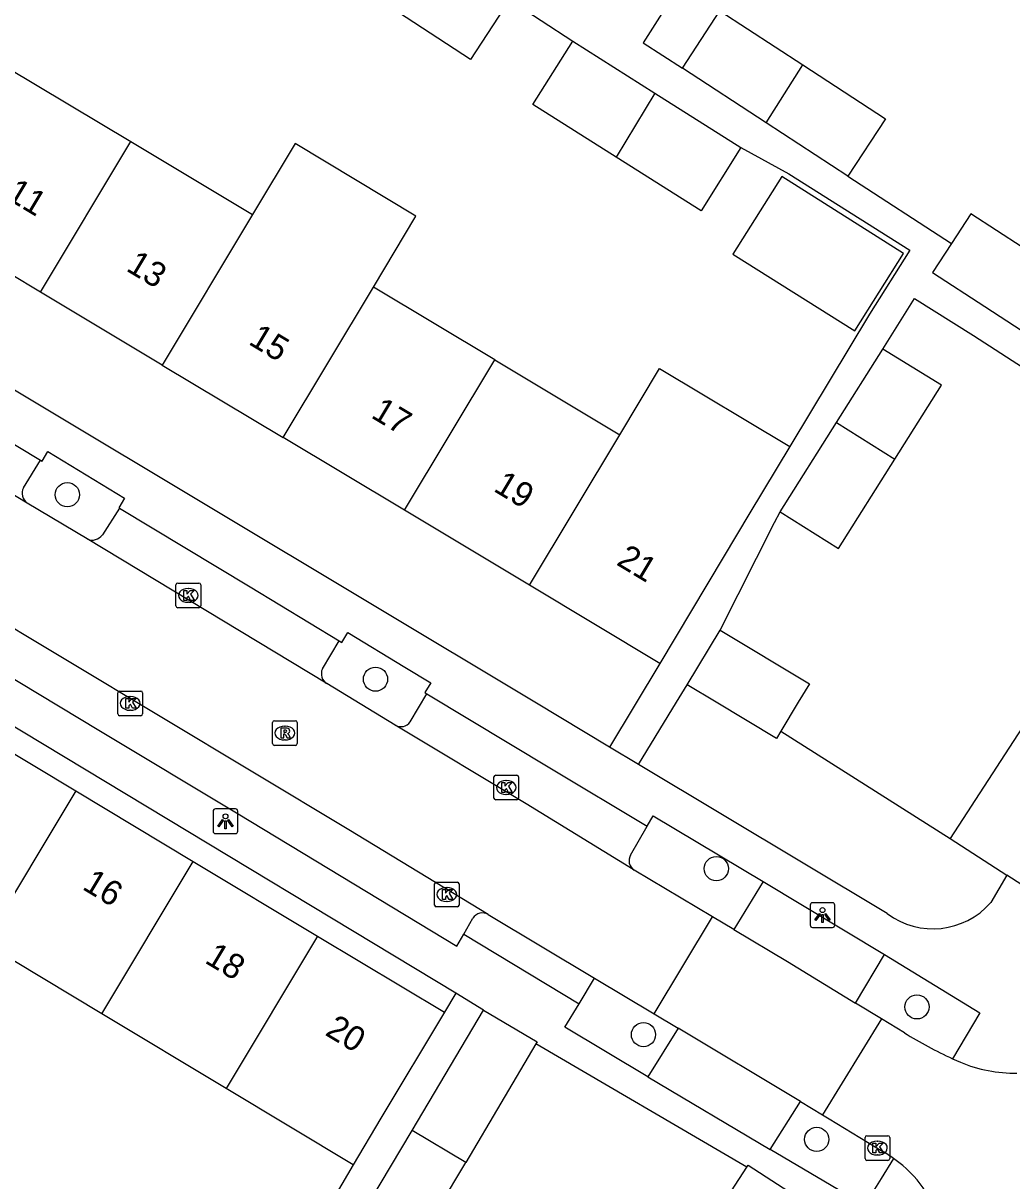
# Model space of a CAD drawing. Extents: x 160107 to 160928, y 382056 to 382918.
# Drawn here: x 160383.94 to 160423.95, y 382230.63 to 382277.49 of the extents above; entities that cross this region are included whole.
import ezdxf

# ---------------------------------------------------------------- set-up
doc = ezdxf.new("R2010")
doc.units = 0
for name, color, linetype in [('IMGEO_Boom', 7, 'Continuous'), ('IMGEO_Groenvoorziening', 7, 'Continuous'), ('IMGEO_Kolk', 7, 'Continuous'), ('IMGEO_Lichtpunt', 7, 'Continuous'), ('IMGEO_Muur', 7, 'Continuous'), ('IMGEO_Pand', 7, 'Continuous'), ('IMGEO_Pand_nummerreeks', 7, 'Continuous'), ('IMGEO_Parkeervlak_open', 7, 'Continuous'), ('IMGEO_Rijbaan_lokaal_open', 7, 'Continuous'), ('IMGEO_Rioolput', 7, 'Continuous'), ('IMGEO_Voetpad_open', 7, 'Continuous')]:
    doc.layers.add(name, color=color, linetype=linetype)

msp = doc.modelspace()

# ---------------------------------------------------------------- linework, layer by layer
at = {"layer": 'IMGEO_Boom'}
for centre in [(160385.728, 382258.403), (160398.199, 382250.936), (160411.99, 382243.267), (160420.108, 382237.672), (160409.043, 382236.549), (160416.053, 382232.311)]:
    msp.add_circle(centre, 0.489, dxfattribs=at)
at = {"layer": 'IMGEO_Groenvoorziening'}
msp.add_lwpolyline([(160414.597, 382248.83), (160421.455, 382244.486)], dxfattribs=at)
at = {"layer": 'IMGEO_Kolk'}
for p, q in [((160390.124, 382253.901), (160390.124, 382254.753)), ((160390.199, 382254.827), (160391.051, 382254.827)), ((160390.612, 382254.607), (160390.637, 382254.607)), ((160391.125, 382254.753), (160391.125, 382253.901)), ((160390.635, 382254.047), (160390.61, 382254.047)), ((160391.051, 382253.827), (160390.199, 382253.827)), ((160387.771, 382249.531), (160387.771, 382250.383)), ((160387.846, 382250.457), (160388.698, 382250.457)), ((160388.772, 382250.383), (160388.772, 382249.531)), ((160388.259, 382250.237), (160388.284, 382250.237)), ((160388.698, 382249.457), (160387.846, 382249.457)), ((160388.282, 382249.677), (160388.257, 382249.677)), ((160403.065, 382247.052), (160403.917, 382247.052)), ((160402.99, 382246.126), (160402.99, 382246.978)), ((160403.478, 382246.832), (160403.503, 382246.832)), ((160403.991, 382246.978), (160403.991, 382246.126)), ((160403.501, 382246.272), (160403.476, 382246.272)), ((160403.917, 382246.052), (160403.065, 382246.052)), ((160400.584, 382241.796), (160400.584, 382242.648)), ((160400.659, 382242.722), (160401.511, 382242.722)), ((160401.072, 382242.502), (160401.097, 382242.502)), ((160401.585, 382242.648), (160401.585, 382241.796)), ((160401.095, 382241.942), (160401.07, 382241.942)), ((160401.511, 382241.722), (160400.659, 382241.722)), ((160418.008, 382231.533), (160418.008, 382232.385)), ((160418.083, 382232.459), (160418.935, 382232.459)), ((160418.496, 382232.239), (160418.521, 382232.239)), ((160419.009, 382232.385), (160419.009, 382231.533)), ((160418.519, 382231.679), (160418.494, 382231.679)), ((160418.935, 382231.459), (160418.083, 382231.459))]:
    msp.add_line(p, q, dxfattribs=at)
for points in [[(160390.124, 382253.901), (160390.124, 382254.753)], [(160390.199, 382254.827), (160391.051, 382254.827)], [(160390.445, 382254.527), (160390.568, 382254.527), (160390.568, 382254.376), (160390.698, 382254.527), (160390.862, 382254.527), (160390.716, 382254.376), (160390.869, 382254.127), (160390.717, 382254.127), (160390.632, 382254.291), (160390.568, 382254.224), (160390.568, 382254.127), (160390.445, 382254.127), (160390.445, 382254.527)], [(160391.125, 382254.753), (160391.125, 382253.901)], [(160391.051, 382253.827), (160390.199, 382253.827)], [(160387.771, 382249.531), (160387.771, 382250.383)], [(160387.846, 382250.457), (160388.698, 382250.457)], [(160388.772, 382250.383), (160388.772, 382249.531)], [(160388.092, 382250.157), (160388.215, 382250.157), (160388.215, 382250.006), (160388.345, 382250.157), (160388.509, 382250.157), (160388.363, 382250.006), (160388.516, 382249.757), (160388.364, 382249.757), (160388.279, 382249.921), (160388.215, 382249.854), (160388.215, 382249.757), (160388.092, 382249.757), (160388.092, 382250.157)], [(160388.698, 382249.457), (160387.846, 382249.457)], [(160403.065, 382247.052), (160403.917, 382247.052)], [(160402.99, 382246.126), (160402.99, 382246.978)], [(160403.311, 382246.752), (160403.434, 382246.752), (160403.434, 382246.601), (160403.564, 382246.752), (160403.728, 382246.752), (160403.582, 382246.601), (160403.735, 382246.352), (160403.583, 382246.352), (160403.498, 382246.516), (160403.434, 382246.449), (160403.434, 382246.352), (160403.311, 382246.352), (160403.311, 382246.752)], [(160403.991, 382246.978), (160403.991, 382246.126)], [(160403.917, 382246.052), (160403.065, 382246.052)], [(160400.584, 382241.796), (160400.584, 382242.648)], [(160400.659, 382242.722), (160401.511, 382242.722)], [(160400.905, 382242.422), (160401.028, 382242.422), (160401.028, 382242.271), (160401.158, 382242.422), (160401.322, 382242.422), (160401.176, 382242.271), (160401.329, 382242.022), (160401.177, 382242.022), (160401.092, 382242.186), (160401.028, 382242.119), (160401.028, 382242.022), (160400.905, 382242.022), (160400.905, 382242.422)], [(160401.585, 382242.648), (160401.585, 382241.796)], [(160401.511, 382241.722), (160400.659, 382241.722)], [(160418.008, 382231.533), (160418.008, 382232.385)], [(160418.083, 382232.459), (160418.935, 382232.459)], [(160418.329, 382232.159), (160418.452, 382232.159), (160418.452, 382232.008), (160418.582, 382232.159), (160418.746, 382232.159), (160418.6, 382232.008), (160418.753, 382231.759), (160418.601, 382231.759), (160418.516, 382231.923), (160418.452, 382231.856), (160418.452, 382231.759), (160418.329, 382231.759), (160418.329, 382232.159)], [(160419.009, 382232.385), (160419.009, 382231.533)], [(160418.935, 382231.459), (160418.083, 382231.459)]]:
    msp.add_lwpolyline(points, dxfattribs=at)
for centre, start, end in [((160390.201, 382254.751), 91.552, 178.448), ((160390.201, 382254.751), 91.552, 178.448), ((160391.049, 382254.751), 1.552, 88.448), ((160391.049, 382254.751), 1.552, 88.448), ((160390.201, 382253.903), 181.552, 268.448), ((160390.201, 382253.903), 181.552, 268.448), ((160391.049, 382253.903), 271.552, 358.448), ((160391.049, 382253.903), 271.552, 358.448), ((160387.848, 382250.381), 91.552, 178.448), ((160387.848, 382250.381), 91.552, 178.448), ((160388.696, 382250.381), 1.552, 88.448), ((160388.696, 382250.381), 1.552, 88.448), ((160387.848, 382249.533), 181.552, 268.448), ((160387.848, 382249.533), 181.552, 268.448), ((160388.696, 382249.533), 271.552, 358.448), ((160388.696, 382249.533), 271.552, 358.448), ((160403.067, 382246.976), 91.552, 178.448), ((160403.067, 382246.976), 91.552, 178.448), ((160403.915, 382246.976), 1.552, 88.448), ((160403.915, 382246.976), 1.552, 88.448), ((160403.067, 382246.128), 181.552, 268.448), ((160403.067, 382246.128), 181.552, 268.448), ((160403.915, 382246.128), 271.552, 358.448), ((160403.915, 382246.128), 271.552, 358.448), ((160400.661, 382242.646), 91.552, 178.448), ((160400.661, 382242.646), 91.552, 178.448), ((160401.509, 382242.646), 1.552, 88.448), ((160401.509, 382242.646), 1.552, 88.448), ((160400.661, 382241.798), 181.552, 268.448), ((160400.661, 382241.798), 181.552, 268.448), ((160401.509, 382241.798), 271.552, 358.448), ((160401.509, 382241.798), 271.552, 358.448), ((160418.085, 382232.383), 91.552, 178.448), ((160418.085, 382232.383), 91.552, 178.448), ((160418.933, 382232.383), 1.552, 88.448), ((160418.933, 382232.383), 1.552, 88.448), ((160418.085, 382231.535), 181.552, 268.448), ((160418.085, 382231.535), 181.552, 268.448), ((160418.933, 382231.535), 271.552, 358.448), ((160418.933, 382231.535), 271.552, 358.448)]:
    msp.add_arc(centre, 0.0765, start, end, dxfattribs=at)
for centre, major_axis, ratio, start_param, end_param in [((160390.611, 382254.327), (-0.387, 0.002), 0.722429, 4.712389, 7.853982), ((160390.636, 382254.327), (-0.39, 0.002), 0.717154, 1.570796, 4.712389), ((160388.258, 382249.957), (-0.387, 0.002), 0.722429, 4.712389, 7.853982), ((160388.283, 382249.957), (-0.39, 0.002), 0.717154, 1.570796, 4.712389), ((160403.477, 382246.552), (-0.387, 0.002), 0.722429, 4.712389, 7.853982), ((160403.502, 382246.552), (-0.39, 0.002), 0.717154, 1.570796, 4.712389), ((160401.071, 382242.222), (-0.387, 0.002), 0.722429, 4.712389, 7.853982), ((160401.096, 382242.222), (-0.39, 0.002), 0.717154, 1.570796, 4.712389), ((160418.495, 382231.959), (-0.387, 0.002), 0.722429, 4.712389, 7.853982), ((160418.52, 382231.959), (-0.39, 0.002), 0.717154, 1.570796, 4.712389)]:
    msp.add_ellipse(centre, major_axis=major_axis, ratio=ratio, start_param=start_param, end_param=end_param, dxfattribs=at)
at = {"layer": 'IMGEO_Lichtpunt'}
for p, q in [((160392.531, 382245.683), (160391.723, 382245.683)), ((160392.531, 382245.683), (160391.723, 382245.683)), ((160391.629, 382245.588), (160391.629, 382244.781)), ((160391.629, 382245.588), (160391.629, 382244.781)), ((160392.625, 382244.781), (160392.625, 382245.588)), ((160392.625, 382244.781), (160392.625, 382245.588)), ((160391.723, 382244.687), (160392.531, 382244.687)), ((160391.723, 382244.687), (160392.531, 382244.687)), ((160416.691, 382241.887), (160415.883, 382241.887)), ((160416.691, 382241.887), (160415.883, 382241.887)), ((160415.789, 382241.792), (160415.789, 382240.985)), ((160415.789, 382241.792), (160415.789, 382240.985)), ((160416.785, 382240.985), (160416.785, 382241.792)), ((160416.785, 382240.985), (160416.785, 382241.792)), ((160415.883, 382240.891), (160416.691, 382240.891)), ((160415.883, 382240.891), (160416.691, 382240.891))]:
    msp.add_line(p, q, dxfattribs=at)
for points in [[(160392.003, 382245.252), (160392.042, 382245.224), (160391.854, 382244.962), (160391.816, 382244.989), (160392.003, 382245.252)], [(160392.105, 382245.204), (160392.152, 382245.204), (160392.152, 382244.882), (160392.105, 382244.882), (160392.105, 382245.204)], [(160392.215, 382245.224), (160392.253, 382245.251), (160392.44, 382244.989), (160392.401, 382244.961), (160392.215, 382245.224)], [(160416.163, 382241.456), (160416.202, 382241.428), (160416.014, 382241.166), (160415.976, 382241.193), (160416.163, 382241.456)], [(160416.265, 382241.408), (160416.312, 382241.408), (160416.312, 382241.086), (160416.265, 382241.086), (160416.265, 382241.408)], [(160416.375, 382241.428), (160416.413, 382241.455), (160416.6, 382241.193), (160416.561, 382241.165), (160416.375, 382241.428)]]:
    msp.add_lwpolyline(points, dxfattribs=at)
for centre in [(160392.128, 382245.386), (160416.288, 382241.59)]:
    msp.add_circle(centre, 0.0994, dxfattribs=at)
for centre, start, end in [((160391.723, 382245.588), 90, 180), ((160391.723, 382245.588), 90, 180), ((160392.531, 382245.588), 0, 90), ((160392.531, 382245.588), 0, 90), ((160391.723, 382244.781), 180, 270), ((160391.723, 382244.781), 180, 270), ((160392.531, 382244.781), 270, 0), ((160392.531, 382244.781), 270, 360), ((160415.883, 382241.792), 90, 180), ((160415.883, 382241.792), 90, 180), ((160416.691, 382241.792), 0, 90), ((160416.691, 382241.792), 0, 90), ((160415.883, 382240.985), 180, 270), ((160415.883, 382240.985), 180, 270), ((160416.691, 382240.985), 270, 0), ((160416.691, 382240.985), 270, 360)]:
    msp.add_arc(centre, 0.0946, start, end, dxfattribs=at)
at = {"layer": 'IMGEO_Muur'}
msp.add_lwpolyline([(160413.22, 382231.182), (160404.69, 382236.171)], dxfattribs=at)
at = {"layer": 'IMGEO_Pand'}
for points in [[(160403.624, 382278.446), (160402.043, 382276.022), (160398.775, 382278.153), (160400.355, 382280.577)], [(160410.617, 382275.665), (160412.133, 382277.988), (160415.49, 382275.799)], [(160407.942, 382272.06), (160404.563, 382274.193), (160406.18, 382276.755)], [(160406.18, 382276.755), (160409.501, 382274.658)], [(160383.267, 382275.712), (160388.295, 382272.696)], [(160414.001, 382273.458), (160410.617, 382275.665)], [(160414.001, 382273.458), (160415.49, 382275.799)], [(160415.49, 382275.799), (160418.832, 382273.618), (160417.317, 382271.295)], [(160409.501, 382274.658), (160407.942, 382272.06)], [(160409.501, 382274.658), (160412.988, 382272.457)], [(160417.317, 382271.295), (160414.001, 382273.458)], [(160384.642, 382266.606), (160388.295, 382272.696)], [(160388.295, 382272.696), (160393.223, 382269.74)], [(160398.112, 382266.807), (160399.835, 382269.679), (160394.947, 382272.613), (160393.223, 382269.74)], [(160412.988, 382272.457), (160411.371, 382269.895), (160407.942, 382272.06)], [(160412.663, 382268.144), (160417.592, 382265.034), (160419.57, 382268.168), (160414.64, 382271.279), (160412.663, 382268.144)], [(160384.642, 382266.606), (160379.614, 382269.622)], [(160393.223, 382269.74), (160389.569, 382263.65)], [(160424.368, 382265.04), (160425.912, 382267.417), (160424.373, 382268.417), (160422.288, 382269.771), (160421.509, 382268.572)], [(160421.509, 382268.572), (160420.744, 382267.393), (160422.852, 382266.024), (160424.368, 382265.04)], [(160394.458, 382260.717), (160398.112, 382266.807)], [(160403.023, 382263.861), (160398.112, 382266.807)], [(160389.569, 382263.65), (160384.642, 382266.606)], [(160416.859, 382261.325), (160418.734, 382264.296)], [(160419.21, 382259.841), (160421.103, 382262.841), (160418.734, 382264.296)], [(160389.569, 382263.65), (160394.458, 382260.717)], [(160399.369, 382257.771), (160403.023, 382263.861)], [(160403.023, 382263.861), (160408.083, 382260.826)], [(160408.083, 382260.826), (160409.693, 382263.51), (160414.963, 382260.348)], [(160414.578, 382257.71), (160416.859, 382261.325)], [(160416.859, 382261.325), (160419.21, 382259.841)], [(160399.369, 382257.771), (160394.458, 382260.717)], [(160404.429, 382254.736), (160408.083, 382260.826)], [(160414.963, 382260.348), (160413.353, 382257.665), (160412.272, 382255.863), (160409.699, 382251.575)], [(160414.578, 382257.71), (160416.929, 382256.227), (160419.21, 382259.841)], [(160404.429, 382254.736), (160399.369, 382257.771)], [(160409.699, 382251.575), (160404.429, 382254.736)], [(160410.813, 382250.705), (160412.142, 382252.922)], [(160412.142, 382252.922), (160415.757, 382250.753), (160415.303, 382250), (160414.597, 382248.83)], [(160414.597, 382248.83), (160414.422, 382248.54), (160411.988, 382250), (160410.813, 382250.705)], [(160380.949, 382249.494), (160386.067, 382246.42)], [(160424.72, 382249.511), (160424.179, 382248.68), (160421.455, 382244.486)], [(160386.067, 382246.42), (160382.362, 382240.25)], [(160386.067, 382246.42), (160390.827, 382243.561)], [(160421.455, 382244.486), (160423.743, 382243.01)], [(160387.122, 382237.392), (160390.827, 382243.561)], [(160390.827, 382243.561), (160395.856, 382240.54)], [(160427.435, 382240.629), (160423.743, 382243.01)], [(160395.856, 382240.54), (160392.151, 382234.371)], [(160395.856, 382240.54), (160400.986, 382237.459)], [(160387.122, 382237.392), (160382.362, 382240.25)], [(160392.151, 382234.371), (160387.122, 382237.392)], [(160400.986, 382237.459), (160398.418, 382233.17), (160397.289, 382231.285)], [(160399.689, 382232.664), (160402.564, 382237.545)], [(160402.564, 382237.545), (160404.741, 382236.257), (160404.69, 382236.171)], [(160404.69, 382236.171), (160401.851, 382231.37)], [(160397.289, 382231.285), (160392.151, 382234.371)], [(160397.602, 382229.073), (160397.555, 382229.101), (160399.689, 382232.664)], [(160401.851, 382231.37), (160399.689, 382232.664)], [(160397.602, 382229.073), (160399.717, 382227.806), (160401.851, 382231.37)], [(160409.946, 382226.127), (160413.22, 382231.182)], [(160413.22, 382231.182), (160413.274, 382231.266), (160419.211, 382227.421)]]:
    msp.add_lwpolyline(points, dxfattribs=at)
at = {"layer": 'IMGEO_Parkeervlak_open'}
for points in [[(160383.955, 382258.687), (160384.647, 382259.799)], [(160387.835, 382257.855), (160387.146, 382256.775)], [(160396.049, 382251.358), (160396.73, 382252.489)], [(160399.6, 382249.207), (160400.277, 382250.343)], [(160408.524, 382243.82), (160409.196, 382244.981)], [(160413.881, 382242.743), (160412.696, 382240.805)], [(160417.622, 382237.829), (160418.791, 382239.789)], [(160410.44, 382236.812), (160409.221, 382234.836)], [(160414.173, 382231.905), (160415.398, 382233.838)]]:
    msp.add_lwpolyline(points, dxfattribs=at)
for centre, radius, start, end in [((160384.379, 382258.461), 0.481, 151.9628, 235.502), ((160386.735, 382257.077), 0.51, 245.9808, 323.6976), ((160396.485, 382251.163), 0.478, 155.9641, 238.5488), ((160399.222, 382249.485), 0.469, 241.8953, 323.6884), ((160408.902, 382243.587), 0.444, 148.3612, 238.5168)]:
    msp.add_arc(centre, radius, start, end, dxfattribs=at)
at = {"layer": 'IMGEO_Rijbaan_lokaal_open'}
for points in [[(160384.107, 382258.065), (160375.974, 382262.984)], [(160402.764, 382241.416), (160397.115, 382244.844), (160381.838, 382254.013), (160373.597, 382258.998)], [(160386.527, 382256.611), (160384.107, 382258.065)], [(160396.236, 382250.756), (160396.2, 382250.775), (160386.527, 382256.611)], [(160399.001, 382249.071), (160396.236, 382250.756)], [(160408.67, 382243.209), (160408.628, 382243.23), (160404.293, 382245.887), (160399.001, 382249.071)], [(160411.837, 382241.318), (160408.67, 382243.209)], [(160402.764, 382241.416), (160407.064, 382238.837)], [(160409.473, 382237.392), (160411.837, 382241.318)], [(160412.696, 382240.805), (160411.837, 382241.318)], [(160412.696, 382240.805), (160414.869, 382239.508), (160417.622, 382237.829)], [(160407.064, 382238.837), (160409.473, 382237.392)], [(160418.674, 382237.188), (160417.622, 382237.829)], [(160409.473, 382237.392), (160410.44, 382236.812)], [(160418.674, 382237.188), (160416.292, 382233.302)], [(160419.601, 382236.622), (160418.674, 382237.188)], [(160415.398, 382233.838), (160410.44, 382236.812)], [(160421.548, 382235.576), (160421.869, 382235.43)], [(160415.398, 382233.838), (160416.292, 382233.302)], [(160416.292, 382233.302), (160416.556, 382233.144), (160418.724, 382231.822)]]:
    msp.add_lwpolyline(points, dxfattribs=at)
for centre, radius, start, end in [((160429.425, 382252.574), 18.735, 238.372, 245.1353), ((160424.09, 382240.786), 5.799, 247.4749, 270.6388), ((160415.814, 382226.866), 5.747, 54.3818, 59.5797), ((160416.29, 382227.538), 4.924, 51.2367, 54.3348), ((160416.72, 382227.838), 4.423, 10.7622, 53.1384)]:
    msp.add_arc(centre, radius, start, end, dxfattribs=at)
at = {"layer": 'IMGEO_Rioolput'}
for p, q in [((160394.032, 382248.33), (160394.032, 382249.182)), ((160394.107, 382249.256), (160394.959, 382249.256)), ((160394.52, 382249.036), (160394.545, 382249.036)), ((160395.033, 382249.182), (160395.033, 382248.33)), ((160394.543, 382248.476), (160394.518, 382248.476)), ((160394.959, 382248.256), (160394.107, 382248.256))]:
    msp.add_line(p, q, dxfattribs=at)
for points in [[(160394.032, 382248.33), (160394.032, 382249.182)], [(160394.107, 382249.256), (160394.959, 382249.256)], [(160394.621, 382248.954), (160394.369, 382248.956), (160394.369, 382248.556)], [(160394.547, 382248.875), (160394.493, 382248.875), (160394.493, 382248.794)], [(160395.033, 382249.182), (160395.033, 382248.33)], [(160394.369, 382248.556), (160394.493, 382248.556), (160394.493, 382248.718), (160394.504, 382248.718)], [(160394.493, 382248.794), (160394.545, 382248.794)], [(160394.551, 382248.689), (160394.622, 382248.556), (160394.762, 382248.556), (160394.697, 382248.682)], [(160394.959, 382248.256), (160394.107, 382248.256)]]:
    msp.add_lwpolyline(points, dxfattribs=at)
for centre, radius, start, end in [((160394.109, 382249.18), 0.0765, 91.552, 178.448), ((160394.109, 382249.18), 0.0765, 91.552, 178.448), ((160394.553, 382248.779), 0.0964, 77.0061, 93.1865), ((160394.567, 382248.836), 0.0378, 276.6634, 79.6772), ((160394.62, 382248.844), 0.109, 350.3612, 89.416), ((160394.957, 382249.18), 0.0765, 1.552, 88.448), ((160394.957, 382249.18), 0.0765, 1.552, 88.448), ((160394.503, 382248.665), 0.0533, 26.0293, 88.6989), ((160394.529, 382248.983), 0.19, 274.7715, 282.9687), ((160394.618, 382248.844), 0.112, 277.5842, 350.9817), ((160394.602, 382248.629), 0.108, 29.5134, 73.7905), ((160394.109, 382248.332), 0.0765, 181.552, 268.448), ((160394.109, 382248.332), 0.0765, 181.552, 268.448), ((160394.957, 382248.332), 0.0765, 271.552, 358.448), ((160394.957, 382248.332), 0.0765, 271.552, 358.448)]:
    msp.add_arc(centre, radius, start, end, dxfattribs=at)
for centre, major_axis, ratio, start_param, end_param in [((160394.519, 382248.756), (-0.387, 0.002), 0.722429, 4.712389, 7.853982), ((160394.544, 382248.756), (-0.39, 0.002), 0.717154, 1.570796, 4.712389)]:
    msp.add_ellipse(centre, major_axis=major_axis, ratio=ratio, start_param=start_param, end_param=end_param, dxfattribs=at)
at = {"layer": 'IMGEO_Voetpad_open'}
for points in [[(160415.602, 382287.025), (160409.035, 382276.697), (160410.617, 382275.665)], [(160403.624, 382278.446), (160406.18, 382276.755)], [(160407.669, 382248.188), (160404.646, 382250), (160358.109, 382277.912)], [(160358.536, 382275.545), (160363.843, 382272.35), (160372.063, 382267.382), (160384.647, 382259.799)], [(160346.443, 382273.357), (160353.864, 382268.87), (160368.706, 382259.906), (160371.786, 382258.051), (160387.002, 382248.878), (160392.646, 382245.482), (160401.49, 382240.126), (160401.767, 382240.616)], [(160412.988, 382272.457), (160414.922, 382271.383), (160419.816, 382268.295), (160418.185, 382265.711), (160414.963, 382260.348)], [(160417.317, 382271.295), (160421.509, 382268.572)], [(160401.443, 382238.222), (160387.269, 382246.785), (160368.972, 382257.814), (160352.016, 382268.075)], [(160418.734, 382264.296), (160420.01, 382266.339), (160422.404, 382264.843), (160431.018, 382259.272)], [(160384.647, 382259.799), (160384.709, 382259.761), (160384.942, 382260.146), (160388.043, 382258.265), (160387.806, 382257.873), (160387.835, 382257.855)], [(160387.835, 382257.855), (160393.131, 382254.669), (160396.73, 382252.489)], [(160412.142, 382252.922), (160414.344, 382257.273), (160414.578, 382257.71)], [(160396.73, 382252.489), (160396.839, 382252.423), (160397.08, 382252.823), (160399.392, 382251.42), (160400.438, 382250.792), (160400.191, 382250.395), (160400.277, 382250.343)], [(160409.699, 382251.575), (160407.669, 382248.188)], [(160400.277, 382250.343), (160405.318, 382247.314), (160409.196, 382244.981)], [(160408.838, 382247.487), (160410.38, 382250), (160410.813, 382250.705)], [(160408.838, 382247.487), (160407.669, 382248.188)], [(160418.905, 382241.451), (160408.838, 382247.487)], [(160409.196, 382244.981), (160409.439, 382245.4), (160413.881, 382242.743)], [(160423.743, 382243.01), (160423.097, 382241.894)], [(160413.881, 382242.743), (160418.791, 382239.789)], [(160401.767, 382240.616), (160402.134, 382241.264)], [(160401.767, 382240.616), (160406.435, 382237.795)], [(160418.791, 382239.789), (160422.656, 382237.43), (160421.548, 382235.576)], [(160406.435, 382237.795), (160407.064, 382238.837)], [(160401.443, 382238.222), (160400.986, 382237.459)], [(160402.564, 382237.545), (160401.443, 382238.222)], [(160409.221, 382234.836), (160405.864, 382236.846), (160406.435, 382237.795)], [(160413.22, 382231.182), (160404.69, 382236.171)], [(160409.221, 382234.836), (160414.173, 382231.905)], [(160419.161, 382231.538), (160418.666, 382230.731), (160417.985, 382229.649), (160414.173, 382231.905)], [(160397.289, 382231.285), (160389.707, 382218.331)]]:
    msp.add_lwpolyline(points, dxfattribs=at)
for centre, radius, start, end in [((160420.762, 382243.932), 3.099, 233.1806, 318.8844), ((160402.534, 382240.987), 0.487, 61.8073, 145.3218)]:
    msp.add_arc(centre, radius, start, end, dxfattribs=at)

# ---------------------------------------------------------------- texts
at = {"layer": 'IMGEO_Pand_nummerreeks'}
for s, rotation, p in [('11', 329.0424, (160383.206, 382270.405)), ('13', 329.0424, (160388.064, 382267.491)), ('15', 329.0431, (160393.019, 382264.518)), ('17', 329.0424, (160397.976, 382261.546)), ('19', 329.0424, (160402.931, 382258.573)), ('21', 329.0424, (160407.906, 382255.589)), ('16', 329.0102, (160386.292, 382242.457)), ('18', 329.0102, (160391.245, 382239.483)), ('20', 329.0102, (160396.117, 382236.557))]:
    msp.add_text(s, height=1, rotation=rotation, dxfattribs=at).set_placement(p)

doc.saveas('drawing.dxf')
